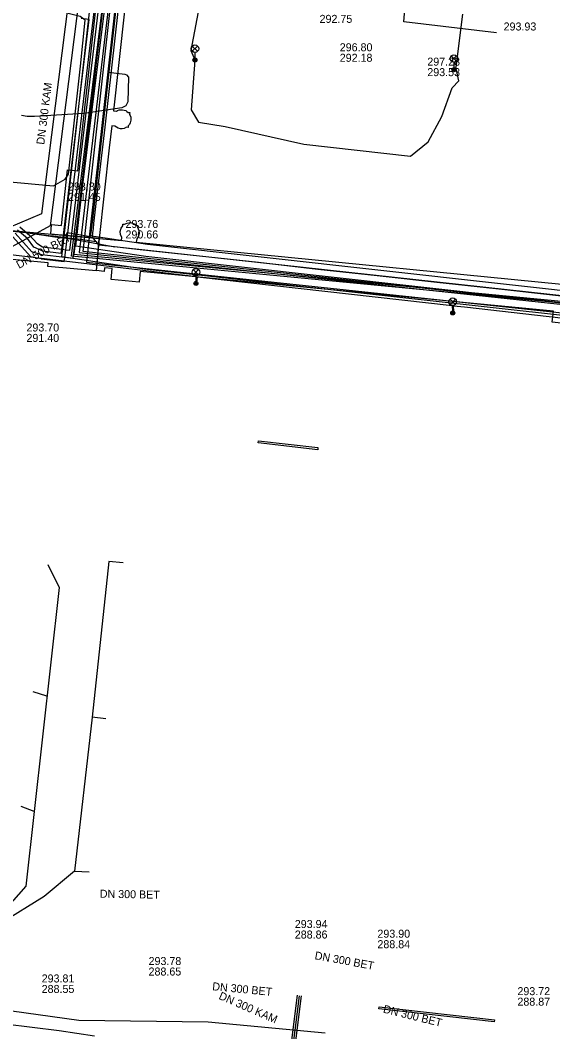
# Model space of a CAD drawing. Extents: x -595540 to -593988, y -1160850 to -1159202.
# Drawn here: x -594366.9 to -594313.6, y -1160006.7 to -1159905.6 of the extents above; entities that cross this region are included whole.
import ezdxf

# ---------------------------------------------------------------- set-up
doc = ezdxf.new("R2010")
doc.units = 0
for name, color, linetype in [('BKOM-ODVODNENI_objekt', 7, 'Continuous'), ('BVK-DESTOVA_popisy', 7, 'Continuous'), ('BVK-DESTOVA_trasa sítě', 7, 'Continuous'), ('BVK-SPLASKOVA_popisy', 7, 'Continuous'), ('BVK-SPLASKOVA_trasa sítě', 7, 'Continuous'), ('BVK-VODOVOD_trasa sítě', 7, 'Continuous'), ('BVK-VODOVOD_trasa zrušené sítě', 7, 'Continuous'), ('CETIN_kabel podzemní', 7, 'Continuous'), ('DESTOVA-NEPROVOZOVANA_popisy', 7, 'Continuous'), ('DESTOVA_trasa neprovozované sítě', 7, 'Continuous'), ('DSP-DESTOVA-BVK_trasa podzemní sítě', 7, 'Continuous'), ('DSP-NN-TEPLARNY_kabel', 7, 'Continuous'), ('DSP-SPLASKOVA_trasa sítě', 7, 'Continuous'), ('EON-NN_kabel', 7, 'Continuous'), ('EON-VN_kabel', 7, 'Continuous'), ('PODA_kabel optický', 7, 'Continuous'), ('QUANTCOM_kabel v kolektoru_kabelovodu', 7, 'Continuous'), ('SPLASKOVA_popisy neprovozované sítě', 7, 'Continuous'), ('TEPLARNY-ELEKTRO_kabel', 7, 'Continuous'), ('TEPLARNY-HORKOVODY_trasa sítě', 7, 'Continuous'), ('TEPLARNY-HORKOVODY_trasa sítě obvodem', 7, 'Continuous'), ('TSB_kabel VO', 7, 'Continuous'), ('TSB_kolektor', 7, 'Continuous'), ('TSB_lampy VO', 7, 'Continuous')]:
    doc.layers.add(name, color=color, linetype=linetype)

msp = doc.modelspace()

# ---------------------------------------------------------------- linework, layer by layer
at = {"layer": 'BKOM-ODVODNENI_objekt'}
for points in [[(-594337.12, -1159948.33), (-594337.12, -1159948.55), (-594343.09, -1159947.87), (-594343.07, -1159947.67)], [(-594319.46, -1160005.55), (-594319.49, -1160005.74), (-594331.02, -1160004.44), (-594331, -1160004.24)]]:
    msp.add_lwpolyline(points, close=True, dxfattribs=at)
at = {"layer": 'BVK-DESTOVA_popisy'}
for p, q in [((-594356.368, -1159926.495), (-594356.368, -1159926.495)), ((-594339.43, -1159996.496), (-594339.43, -1159996.496)), ((-594331.164, -1159997.464), (-594331.164, -1159997.464)), ((-594354.06, -1160000.196), (-594354.06, -1160000.196)), ((-594364.754, -1160001.937), (-594364.754, -1160001.937)), ((-594317.156, -1160003.209), (-594317.156, -1160003.209))]:
    msp.add_line(p, q, dxfattribs=at)
at = {"layer": 'BVK-DESTOVA_trasa sítě'}
for p, q in [((-594358.79, -1159886.04), (-594363.917, -1159926.158)), ((-594363.917, -1159926.158), (-594368.761, -1159928.824)), ((-594361.044, -1160005.613), (-594372.896, -1160003.948)), ((-594348.09, -1160005.77), (-594361.044, -1160005.613)), ((-594336.381, -1160006.895), (-594348.09, -1160005.77))]:
    msp.add_line(p, q, dxfattribs=at)
at = {"layer": 'BVK-SPLASKOVA_popisy'}
for p, q in [((-594362.121, -1159921.828), (-594362.121, -1159921.828)), ((-594366.276, -1159935.924), (-594366.276, -1159935.924))]:
    msp.add_line(p, q, dxfattribs=at)
at = {"layer": 'BVK-SPLASKOVA_trasa sítě'}
for p, q in [((-594364.756, -1159924.962), (-594369.903, -1159927.119)), ((-594359.465, -1160007.174), (-594363.006, -1160006.665))]:
    msp.add_line(p, q, dxfattribs=at)
for points in [[(-594359.7, -1159884.85), (-594359.707, -1159884.909), (-594364.756, -1159924.962)], [(-594363.006, -1160006.665), (-594368.401, -1160005.97), (-594373.51, -1160005.403), (-594404.05, -1160002.016)]]:
    msp.add_lwpolyline(points, dxfattribs=at)
at = {"layer": 'BVK-VODOVOD_trasa sítě'}
for p, q in [((-594366.343, -1159926.835), (-594365.89, -1159926.89)), ((-594358.73, -1159928.1), (-594358.43, -1159928.13))]:
    msp.add_line(p, q, dxfattribs=at)
for points in [[(-594359.62, -1159926.87), (-594359.58, -1159926.41), (-594359.53, -1159925.91), (-594359.11, -1159922.24), (-594358.41, -1159916.3), (-594357.74, -1159910.36), (-594357.08, -1159904.42)], [(-594479.789, -1159919.074), (-594479.45, -1159917.06), (-594477.83, -1159915.65), (-594462.924, -1159917.141), (-594414.709, -1159922.013), (-594366.343, -1159926.835)], [(-594365.89, -1159926.89), (-594364.5, -1159927.06), (-594364.04, -1159927.12)], [(-594359.33, -1159927.71), (-594359.66, -1159927.27), (-594359.62, -1159926.87)], [(-594364.04, -1159927.12), (-594363.58, -1159927.17), (-594361.64, -1159927.41)], [(-594361.64, -1159927.41), (-594361.168, -1159927.467), (-594360.65, -1159927.53), (-594359.33, -1159927.71)], [(-594359.33, -1159927.71), (-594359.06, -1159928.07), (-594358.73, -1159928.1)], [(-594358.43, -1159928.13), (-594358.07, -1159928.17), (-594354.89, -1159928.51), (-594348.96, -1159929.16), (-594343.07, -1159929.8), (-594337.12, -1159930.48), (-594331.19, -1159931.11), (-594325.23, -1159931.78), (-594319.3, -1159932.44), (-594313.35, -1159933.1), (-594307.43, -1159933.76), (-594301.48, -1159934.41), (-594300.8, -1159934.49), (-594299.86, -1159934.6), (-594297.94, -1159934.83), (-594292.29, -1159935.44), (-594286.34, -1159936.06), (-594280.42, -1159936.72), (-594276.38, -1159937.17)]]:
    msp.add_lwpolyline(points, dxfattribs=at)
at = {"layer": 'BVK-VODOVOD_trasa zrušené sítě'}
for p, q in [((-594362.63, -1159927.35), (-594362.311, -1159927.393)), ((-594362.311, -1159927.393), (-594361.782, -1159927.47)), ((-594361.782, -1159927.47), (-594357.441, -1159928.264))]:
    msp.add_line(p, q, dxfattribs=at)
for points in [[(-594359.679, -1159925.78), (-594352.25, -1159859.01), (-594351.26, -1159849.78), (-594350.09, -1159839.48), (-594347.74, -1159820.53)], [(-594362.311, -1159927.393), (-594362.19, -1159926.84), (-594359.864, -1159927.24), (-594359.765, -1159926.589), (-594359.679, -1159925.78)], [(-594366.343, -1159926.835), (-594363.426, -1159927.243), (-594362.63, -1159927.35)], [(-594276.36, -1159937.27), (-594300.22, -1159934.52), (-594356.572, -1159928.365), (-594356.629, -1159928.362), (-594357.441, -1159928.264)]]:
    msp.add_lwpolyline(points, dxfattribs=at)
at = {"layer": 'CETIN_kabel podzemní'}
for points in [[(-594353.08, -1159862.98), (-594358.09, -1159910.79)], [(-594356.08, -1159911.29), (-594356.15, -1159913.75), (-594356.33, -1159914.15), (-594356.72, -1159914.35), (-594360.55, -1159914.94), (-594365.48, -1159915.24), (-594366.19, -1159915.22), (-594366.77, -1159915.13)], [(-594358.09, -1159910.79), (-594359.79, -1159925.45)], [(-594358.09, -1159910.79), (-594356.42, -1159910.98)], [(-594356.42, -1159910.98), (-594356.26, -1159911.05), (-594356.08, -1159911.29)], [(-594359.79, -1159925.45), (-594360.28, -1159929.78), (-594293.59, -1159936.89)]]:
    msp.add_lwpolyline(points, dxfattribs=at)
at = {"layer": 'DESTOVA-NEPROVOZOVANA_popisy'}
for p, q in [((-594334.933, -1159909.754), (-594334.933, -1159909.754)), ((-594326.172, -1159911.192), (-594326.172, -1159911.192))]:
    msp.add_line(p, q, dxfattribs=at)
at = {"layer": 'DESTOVA_trasa neprovozované sítě'}
for p, q in [((-594328.51, -1159905.77), (-594327.1, -1159888.63)), ((-594319.25, -1159906.86), (-594328.51, -1159905.77))]:
    msp.add_line(p, q, dxfattribs=at)
at = {"layer": 'DSP-DESTOVA-BVK_trasa podzemní sítě'}
for p, q in [((-594364.15, -1159960.02), (-594363.02, -1159962.31)), ((-594364.226, -1159973.198), (-594365.61, -1159972.74)), ((-594365.503, -1159984.728), (-594366.81, -1159984.22))]:
    msp.add_line(p, q, dxfattribs=at)
msp.add_lwpolyline([(-594363.02, -1159962.31), (-594366.33, -1159992.2), (-594371.55, -1159998.05), (-594370.93, -1159998.85), (-594371.421, -1160004.056)], dxfattribs=at)
at = {"layer": 'DSP-NN-TEPLARNY_kabel'}
for points in [[(-594152.342, -1159823.238), (-594147.796, -1159823.764), (-594154.452, -1159882.943), (-594161.21, -1159882.153), (-594161.622, -1159885.785), (-594154.882, -1159886.52), (-594161.92, -1159948.334), (-594209.712, -1159943.216), (-594210.3, -1159948.709), (-594211.898, -1159948.525), (-594211.236, -1159943.024), (-594274.667, -1159936.195), (-594274.793, -1159937.547), (-594306.327, -1159934.533), (-594306.928, -1159939.417), (-594308.641, -1159939.246), (-594308.135, -1159934.325), (-594361.774, -1159929.186), (-594355.406, -1159878.038), (-594361.147, -1159877.436), (-594360.905, -1159875.284), (-594355.144, -1159875.976), (-594346.247, -1159801.403), (-594351.186, -1159800.81)], [(-594351.159, -1159800.612), (-594346.024, -1159801.228), (-594354.969, -1159876.199), (-594360.729, -1159875.506), (-594360.925, -1159877.258), (-594355.183, -1159877.86), (-594361.55, -1159929.006), (-594307.915, -1159934.145), (-594308.422, -1159939.067), (-594307.102, -1159939.199), (-594306.502, -1159934.316), (-594274.974, -1159937.329), (-594274.848, -1159935.974), (-594211.013, -1159942.847), (-594211.675, -1159948.349), (-594210.478, -1159948.487), (-594209.89, -1159942.996), (-594162.096, -1159948.114), (-594155.104, -1159886.697), (-594161.844, -1159885.962), (-594161.386, -1159881.931), (-594154.628, -1159882.721), (-594148.017, -1159823.939), (-594152.368, -1159823.436)]]:
    msp.add_lwpolyline(points, dxfattribs=at)
at = {"layer": 'DSP-SPLASKOVA_trasa sítě'}
for p, q in [((-594356.61, -1159959.868), (-594358.05, -1159959.71)), ((-594358.321, -1159975.442), (-594359.7, -1159975.29))]:
    msp.add_line(p, q, dxfattribs=at)
for points in [[(-594358.05, -1159959.71), (-594359.7, -1159975.29), (-594361.46, -1159990.7), (-594364.5, -1159993.22), (-594373.15, -1159998.56), (-594373.992, -1160005.35)], [(-594361.46, -1159990.7), (-594360.004, -1159990.752)]]:
    msp.add_lwpolyline(points, dxfattribs=at)
at = {"layer": 'EON-NN_kabel'}
for points in [[(-594372.948, -1159914.327), (-594372.842, -1159914.928), (-594372.812, -1159915.845), (-594373.007, -1159917.871), (-594373.345, -1159920.531), (-594373.235, -1159921.008), (-594373.075, -1159921.3), (-594363.574, -1159922.163), (-594362.394, -1159921.494), (-594362.067, -1159920.977), (-594360.866, -1159910.184), (-594360.398, -1159905.593), (-594360.894, -1159905.223), (-594362.097, -1159904.919), (-594362.527, -1159904.153), (-594361.829, -1159898.536), (-594361.099, -1159894.884), (-594360.636, -1159892.149), (-594361.146, -1159891.85), (-594363.05, -1159891.704)], [(-594340.04, -1160010), (-594339.164, -1160003.089)], [(-594339.82, -1160010.01), (-594338.97, -1160003.15)], [(-594339.625, -1160010.043), (-594338.769, -1160003.16)]]:
    msp.add_lwpolyline(points, dxfattribs=at)
at = {"layer": 'EON-VN_kabel'}
for points in [[(-594364.67, -1159928.266), (-594362.747, -1159928.496), (-594362.35, -1159928.543), (-594361.952, -1159928.591), (-594352.49, -1159849.35), (-594314.62, -1159522.072), (-594295.167, -1159524.19), (-594295.124, -1159523.792), (-594295.08, -1159523.394), (-594294.856, -1159521.337)], [(-594334.8, -1159718.398), (-594336.907, -1159718.154), (-594352.103, -1159849.479), (-594361.65, -1159929.432), (-594362.445, -1159929.337), (-594364.753, -1159929.062)], [(-594364.794, -1159929.459), (-594362.492, -1159929.734), (-594362.445, -1159929.337), (-594362.35, -1159928.543), (-594352.886, -1159849.295), (-594349.408, -1159819.244), (-594349.807, -1159819.204), (-594430.734, -1159811.167), (-594430.417, -1159807.98)], [(-594364.711, -1159928.664), (-594362.794, -1159928.893), (-594362.747, -1159928.496), (-594360.003, -1159905.518), (-594360.798, -1159905.424)], [(-594364.711, -1159928.664), (-594365.527, -1159928.305), (-594366.178, -1159927.439), (-594367.181, -1159926.582)], [(-594366.941, -1159926.261), (-594365.922, -1159927.131), (-594365.253, -1159927.884), (-594364.67, -1159928.266)], [(-594364.794, -1159929.459), (-594365.837, -1159929.245), (-594367.661, -1159927.225)], [(-594364.753, -1159929.062), (-594365.749, -1159928.757), (-594367.421, -1159926.904)]]:
    msp.add_lwpolyline(points, dxfattribs=at)
at = {"layer": 'PODA_kabel optický'}
msp.add_lwpolyline([(-594353.092, -1159862.425), (-594361.013, -1159928.838), (-594165.222, -1159949.87), (-594162.29, -1159951.89)], dxfattribs=at)
at = {"layer": 'QUANTCOM_kabel v kolektoru_kabelovodu'}
msp.add_line((-594360.602, -1159928.732), (-594353.238, -1159862.58), dxfattribs=at)
msp.add_lwpolyline([(-594147.322, -1160006.052), (-594141.562, -1159953.394), (-594162.438, -1159951.11), (-594162.411, -1159950.156), (-594360.602, -1159928.732)], dxfattribs=at)
at = {"layer": 'TEPLARNY-ELEKTRO_kabel'}
for points in [[(-594152.342, -1159823.238), (-594147.796, -1159823.764), (-594154.452, -1159882.943), (-594161.21, -1159882.153), (-594161.622, -1159885.785), (-594154.882, -1159886.52), (-594161.92, -1159948.334), (-594209.712, -1159943.216), (-594210.3, -1159948.709), (-594211.898, -1159948.525), (-594211.236, -1159943.024), (-594274.667, -1159936.195), (-594274.793, -1159937.547), (-594306.327, -1159934.533), (-594306.928, -1159939.417), (-594308.641, -1159939.246), (-594308.135, -1159934.325), (-594361.774, -1159929.186), (-594355.406, -1159878.038), (-594361.147, -1159877.436), (-594360.905, -1159875.284), (-594355.144, -1159875.976), (-594346.247, -1159801.403), (-594351.186, -1159800.81)], [(-594351.159, -1159800.612), (-594346.024, -1159801.228), (-594354.969, -1159876.199), (-594360.729, -1159875.506), (-594360.925, -1159877.258), (-594355.183, -1159877.86), (-594361.55, -1159929.006), (-594307.915, -1159934.145), (-594308.422, -1159939.067), (-594307.102, -1159939.199), (-594306.502, -1159934.316), (-594274.974, -1159937.329), (-594274.848, -1159935.974), (-594211.013, -1159942.847), (-594211.675, -1159948.349), (-594210.478, -1159948.487), (-594209.89, -1159942.996), (-594162.096, -1159948.114), (-594155.104, -1159886.697), (-594161.844, -1159885.962), (-594161.386, -1159881.931), (-594154.628, -1159882.721), (-594148.017, -1159823.939), (-594152.368, -1159823.436)]]:
    msp.add_lwpolyline(points, dxfattribs=at)
at = {"layer": 'TEPLARNY-HORKOVODY_trasa sítě'}
msp.add_line((-594361.35, -1159928.199), (-594355.257, -1159874.032), dxfattribs=at)
msp.add_lwpolyline([(-594308.862, -1159934.304), (-594354.322, -1159929.241), (-594361.35, -1159928.199)], dxfattribs=at)
at = {"layer": 'TEPLARNY-HORKOVODY_trasa sítě obvodem'}
for p, q in [((-594353.876, -1159872.93), (-594359.973, -1159927.14)), ((-594362.727, -1159929.258), (-594356.639, -1159875.135))]:
    msp.add_line(p, q, dxfattribs=at)
for points in [[(-594359.973, -1159927.14), (-594354.161, -1159928.001), (-594307.481, -1159933.2)], [(-594310.243, -1159935.408), (-594354.483, -1159930.481), (-594362.727, -1159929.258)]]:
    msp.add_lwpolyline(points, dxfattribs=at)
at = {"layer": 'TSB_kabel VO'}
for points in [[(-594348.63, -1159902.27), (-594349.84, -1159908.62), (-594349.42, -1159909.57), (-594349.43, -1159909.58), (-594349.81, -1159914.56), (-594349.07, -1159915.81), (-594346.38, -1159916.22), (-594338.52, -1159918), (-594327.85, -1159919.18), (-594326.08, -1159917.75), (-594324.71, -1159915.23), (-594323.69, -1159912.37), (-594323.01, -1159911.65), (-594323.285, -1159910.437), (-594323.354, -1159910.499), (-594323.506, -1159910.555), (-594323.434, -1159910.41), (-594323.289, -1159910.279), (-594322.63, -1159905)], [(-594368.13, -1159928.99), (-594349.269, -1159931.232), (-594349.349, -1159931.798), (-594349.32, -1159931.92), (-594349.231, -1159931.822), (-594349.15, -1159931.247), (-594323.67, -1159934.133), (-594323.65, -1159934.713), (-594323.63, -1159934.87), (-594323.53, -1159934.727), (-594323.55, -1159934.147), (-594322.441, -1159934.273), (-594297.03, -1159937.163)]]:
    msp.add_lwpolyline(points, dxfattribs=at)
at = {"layer": 'TSB_kolektor'}
for points in [[(-594356.473, -1159904.681), (-594357.582, -1159914.653), (-594357.266, -1159914.689), (-594357.159, -1159914.627), (-594357, -1159914.573), (-594356.856, -1159914.549), (-594356.658, -1159914.549), (-594356.513, -1159914.583), (-594356.349, -1159914.641), (-594356.229, -1159914.723), (-594356.098, -1159914.815), (-594355.943, -1159914.835), (-594355.959, -1159915.012), (-594355.901, -1159915.123), (-594355.833, -1159915.302), (-594355.824, -1159915.601), (-594355.886, -1159915.847), (-594355.978, -1159916.016), (-594356.089, -1159916.16), (-594356.108, -1159916.326), (-594356.262, -1159916.3), (-594356.504, -1159916.421), (-594356.706, -1159916.445), (-594356.875, -1159916.445), (-594357.092, -1159916.397), (-594357.261, -1159916.31), (-594357.434, -1159916.184), (-594357.748, -1159916.144), (-594357.993, -1159918.346), (-594359.002, -1159927.414), (-594363.841, -1159926.983), (-594363.754, -1159926.027), (-594362.785, -1159926.116), (-594362.161, -1159920.547), (-594361.149, -1159920.66), (-594356.482, -1159878.719)], [(-594310.903, -1159936.105), (-594313.686, -1159935.794), (-594313.561, -1159934.682), (-594354.901, -1159930.712), (-594354.999, -1159931.778), (-594357.787, -1159931.522), (-594357.687, -1159930.437), (-594358.483, -1159930.359), (-594358.515, -1159930.723), (-594359.276, -1159930.641), (-594359.002, -1159927.414), (-594356.778, -1159927.633), (-594356.746, -1159927.334), (-594356.882, -1159927.036), (-594356.906, -1159926.715), (-594356.81, -1159926.393), (-594356.641, -1159926.152), (-594356.629, -1159925.995), (-594356.453, -1159926), (-594356.187, -1159925.884), (-594355.875, -1159925.838), (-594355.493, -1159925.965), (-594355.331, -1159926.104), (-594355.135, -1159926.131), (-594355.154, -1159926.281), (-594355.017, -1159926.61), (-594355.001, -1159926.876), (-594355.074, -1159927.205), (-594355.242, -1159927.462), (-594355.288, -1159927.809), (-594302.575, -1159933.007)]]:
    msp.add_lwpolyline(points, dxfattribs=at)
msp.add_lwpolyline([(-594371.429, -1159926.291), (-594359.002, -1159927.414), (-594359.286, -1159930.646), (-594364.135, -1159930.21), (-594364.103, -1159929.852), (-594371.691, -1159929.159)], close=True, dxfattribs=at)
at = {"layer": 'TSB_lampy VO'}
for p, q in [((-594349.685, -1159908.71), (-594349.155, -1159908.18)), ((-594349.685, -1159908.18), (-594349.155, -1159908.71)), ((-594349.685, -1159908.71), (-594349.155, -1159908.18)), ((-594349.685, -1159908.18), (-594349.155, -1159908.71)), ((-594349.42, -1159908.82), (-594349.42, -1159909.57)), ((-594349.42, -1159908.82), (-594349.42, -1159909.57)), ((-594323.771, -1159909.695), (-594323.241, -1159909.165)), ((-594323.771, -1159909.165), (-594323.241, -1159909.695)), ((-594323.771, -1159909.695), (-594323.241, -1159909.165)), ((-594323.771, -1159909.165), (-594323.241, -1159909.695)), ((-594323.506, -1159909.805), (-594323.506, -1159910.555)), ((-594323.506, -1159909.805), (-594323.506, -1159910.555)), ((-594349.585, -1159931.06), (-594349.055, -1159930.53)), ((-594349.585, -1159930.53), (-594349.055, -1159931.06)), ((-594349.585, -1159931.06), (-594349.055, -1159930.53)), ((-594349.585, -1159930.53), (-594349.055, -1159931.06)), ((-594349.32, -1159931.17), (-594349.32, -1159931.92)), ((-594349.32, -1159931.17), (-594349.32, -1159931.92)), ((-594323.895, -1159934.01), (-594323.365, -1159933.48)), ((-594323.895, -1159933.48), (-594323.365, -1159934.01)), ((-594323.895, -1159934.01), (-594323.365, -1159933.48)), ((-594323.895, -1159933.48), (-594323.365, -1159934.01)), ((-594323.63, -1159934.12), (-594323.63, -1159934.87)), ((-594323.63, -1159934.12), (-594323.63, -1159934.87))]:
    msp.add_line(p, q, dxfattribs=at)
for centre, radius in [((-594349.42, -1159908.445), 0.375), ((-594349.42, -1159908.445), 0.375), ((-594349.42, -1159909.57), 0.2), ((-594349.42, -1159909.57), 0.2), ((-594349.42, -1159909.57), 0.145), ((-594349.42, -1159909.57), 0.145), ((-594349.42, -1159909.57), 0.0876), ((-594349.42, -1159909.57), 0.0876), ((-594323.506, -1159909.43), 0.375), ((-594323.506, -1159909.43), 0.375), ((-594323.506, -1159910.555), 0.2), ((-594323.506, -1159910.555), 0.2), ((-594323.506, -1159910.555), 0.145), ((-594323.506, -1159910.555), 0.145), ((-594323.506, -1159910.555), 0.0876), ((-594323.506, -1159910.555), 0.0876), ((-594349.32, -1159930.795), 0.375), ((-594349.32, -1159930.795), 0.375), ((-594349.32, -1159931.92), 0.2), ((-594349.32, -1159931.92), 0.2), ((-594349.32, -1159931.92), 0.145), ((-594349.32, -1159931.92), 0.145), ((-594349.32, -1159931.92), 0.0876), ((-594349.32, -1159931.92), 0.0876), ((-594323.63, -1159933.745), 0.375), ((-594323.63, -1159933.745), 0.375), ((-594323.63, -1159934.87), 0.2), ((-594323.63, -1159934.87), 0.2), ((-594323.63, -1159934.87), 0.145), ((-594323.63, -1159934.87), 0.145), ((-594323.63, -1159934.87), 0.0876), ((-594323.63, -1159934.87), 0.0876)]:
    msp.add_circle(centre, radius, dxfattribs=at)

# ---------------------------------------------------------------- texts
at = {"layer": 'BVK-DESTOVA_popisy'}
for s, p in [('293.76', (-594356.368, -1159926.37)), ('290.66', (-594356.368, -1159927.42)), ('293.94', (-594339.43, -1159996.371)), ('288.86', (-594339.43, -1159997.421)), ('293.90', (-594331.164, -1159997.339)), ('288.84', (-594331.164, -1159998.389)), ('293.78', (-594354.06, -1160000.071)), ('288.65', (-594354.06, -1160001.121)), ('293.81', (-594364.754, -1160001.812)), ('288.55', (-594364.754, -1160002.862)), ('293.72', (-594317.156, -1160003.084)), ('288.87', (-594317.156, -1160004.134))]:
    msp.add_text(s, height=0.8, dxfattribs=at).set_placement(p)
for s, rotation, p in [('DN 500 BET', 28.81978, (-594367.019, -1159930.473)), ('DN 300 BET', 359, (-594358.945, -1159993.336)), ('DN 300 BET', 349.7135, (-594337.485, -1159999.48)), ('DN 300 BET', 354.5408, (-594347.712, -1160002.585)), ('DN 300 BET', 346.16792, (-594330.647, -1160004.82))]:
    msp.add_text(s, height=0.8, rotation=rotation, dxfattribs=at).set_placement(p)
at = {"layer": 'BVK-SPLASKOVA_popisy'}
for rotation, p in [(82.7924, (-594364.499, -1159918.077)), (336.46773, (-594347.106, -1160003.44))]:
    msp.add_text('DN 300 KAM', height=0.8, rotation=rotation, dxfattribs=at).set_placement(p)
for s, p in [('293.80', (-594362.121, -1159922.628)), ('291.45', (-594362.121, -1159923.668)), ('293.70', (-594366.276, -1159936.724)), ('291.40', (-594366.276, -1159937.764))]:
    msp.add_text(s, height=0.8, dxfattribs=at).set_placement(p)
at = {"layer": 'DESTOVA-NEPROVOZOVANA_popisy'}
for s, p in [('296.80', (-594334.933, -1159908.704)), ('292.18', (-594334.933, -1159909.754)), ('297.28', (-594326.172, -1159910.142)), ('293.53', (-594326.172, -1159911.192))]:
    msp.add_text(s, height=0.8, dxfattribs=at).set_placement(p)
at = {"layer": 'SPLASKOVA_popisy neprovozované sítě'}
for s, p in [('292.75', (-594336.95, -1159905.865)), ('293.93', (-594318.538, -1159906.626))]:
    msp.add_text(s, height=0.8, dxfattribs=at).set_placement(p)

doc.saveas('drawing.dxf')
